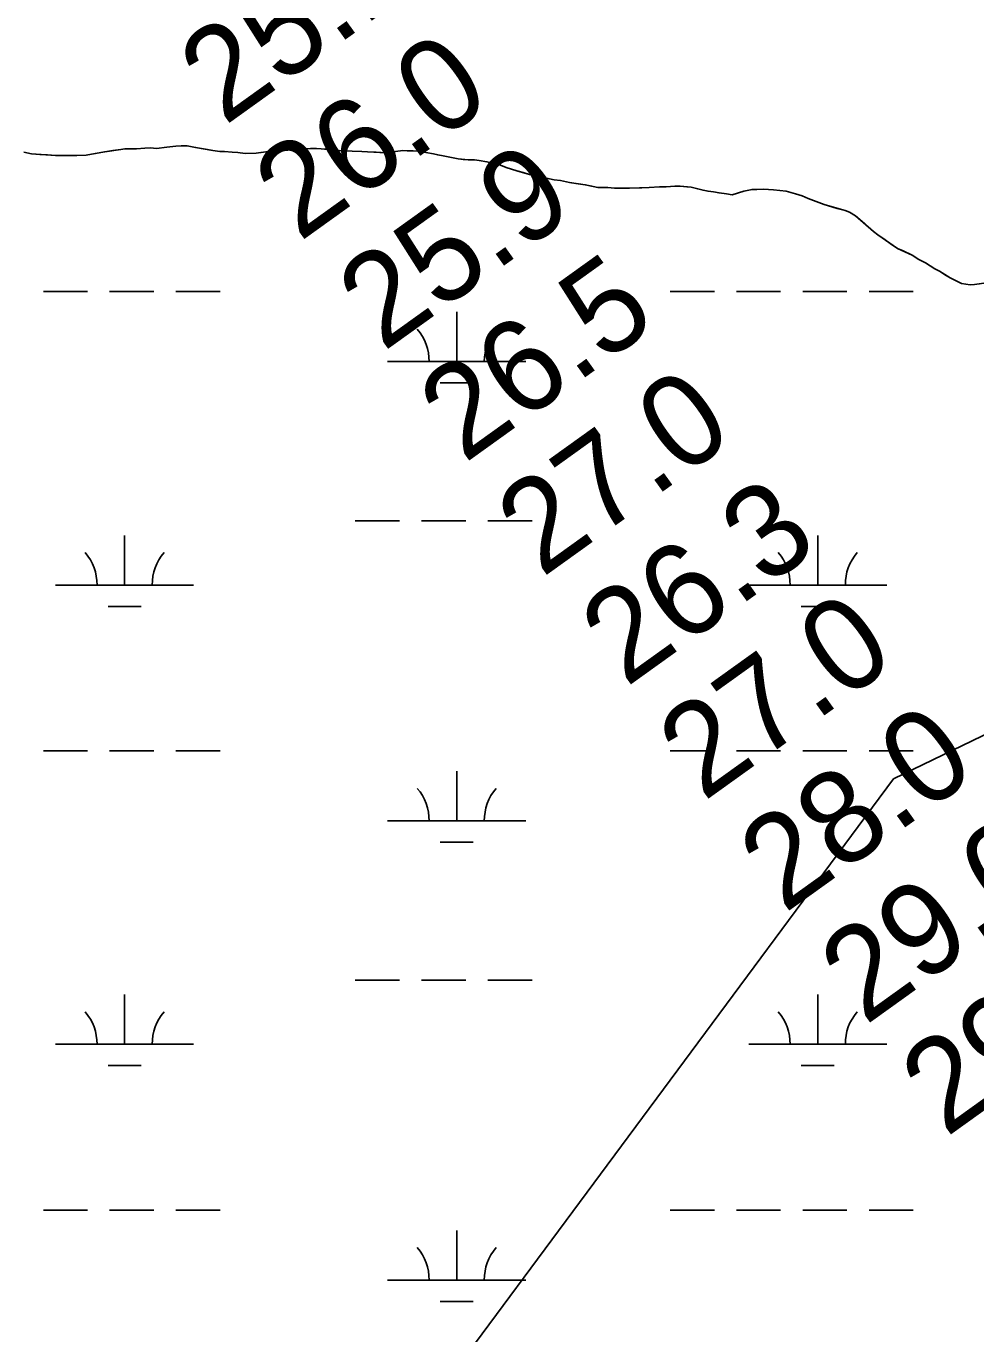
# Model space of a CAD drawing. Extents: x 3281947 to 3319794, y 715894 to 741249.
# Drawn here: x 3295678 to 3296366, y 735444 to 736392 of the extents above; entities that cross this region are included whole.
import ezdxf

# ---------------------------------------------------------------- set-up
doc = ezdxf.new("R2010")
doc.units = 0
for name, color, linetype in [('V-RIVR-RANG', 7, 'Continuous'), ('V-SITE-VEGE', 7, 'Continuous'), ('V-TOPO-MAJR', 7, 'Continuous'), ('V-TOPO-SHOR', 7, 'Continuous'), ('V-WETL-SWMP', 7, 'Continuous')]:
    doc.layers.add(name, color=color, linetype=linetype)

msp = doc.modelspace()

# ---------------------------------------------------------------- linework, layer by layer
at = {"layer": 'V-SITE-VEGE'}
for points in [[(3295676.51, 736300.3), (3295682.15, 736299.02), (3295699.4, 736297.85), (3295707.43, 736297.72), (3295721.73, 736298.1), (3295728.29, 736299.18), (3295735.16, 736300.56), (3295746.8, 736302.17), (3295749.79, 736302.72), (3295758.12, 736302.58), (3295764.08, 736303.09), (3295768.25, 736303.32), (3295772.71, 736302.95), (3295780.17, 736303.73), (3295786.73, 736304.52), (3295790.6, 736304.75), (3295794.77, 736304.69), (3295801, 736303.7), (3295813.47, 736301.42), (3295818.52, 736300.74), (3295821.8, 736300.69), (3295827.45, 736300.3), (3295831.61, 736299.94), (3295836.96, 736299.26), (3295844.7, 736299.44), (3295853.65, 736300.78), (3295857.23, 736301.02), (3295862.59, 736301.24), (3295870.34, 736302.01), (3295884.05, 736302.98), (3295888.51, 736302.92)], [(3295888.51, 736302.92), (3295891.79, 736302.57), (3295901.89, 736301.81), (3295906.35, 736301.15), (3295914.38, 736301.02), (3295921.23, 736300.61), (3295925.39, 736300.55), (3295939.07, 736299.74), (3295945.64, 736300.82), (3295951.01, 736301.34), (3295958.45, 736301.22), (3295962.02, 736300.86), (3295973.29, 736298.9), (3295976.26, 736298.26), (3295980.12, 736297.6), (3295991.1, 736295.34), (3295998.24, 736294.64), (3296003, 736294.56), (3296006.27, 736294.21), (3296011.91, 736293.23), (3296016.06, 736292.27), (3296021.69, 736290.7), (3296025.83, 736289.14), (3296033.54, 736286.64), (3296042.72, 736284.11), (3296049.55, 736282.52), (3296060.53, 736280.26), (3296065.28, 736279.59), (3296071.81, 736278.3), (3296083.1, 736276.63), (3296092.29, 736274.7), (3296099.44, 736274.59), (3296104.19, 736274.22), (3296115.21, 736274.04), (3296129.5, 736274.71), (3296136.96, 736275.19), (3296141.72, 736275.11), (3296147.98, 736275.61), (3296151.85, 736275.55), (3296159.87, 736274.83), (3296168.47, 736272.61), (3296172.03, 736271.95), (3296175.9, 736271.6), (3296180.05, 736270.64), (3296185.4, 736269.96), (3296189.56, 736269.3), (3296197.93, 736271.85), (3296203.91, 736273.24), (3296207.48, 736273.18), (3296212.25, 736273.41), (3296219.38, 736273), (3296224.14, 736272.33), (3296228.6, 736271.96), (3296235.41, 736270.07), (3296240.15, 736268.5), (3296244.59, 736266.65), (3296252.28, 736263.84), (3296256.13, 736262.3), (3296271.24, 736257.89), (3296274.5, 736256.65), (3296278.92, 736254.2), (3296291.84, 736242.68), (3296295.08, 736240.25), (3296309.21, 736230.5), (3296319.85, 736225.57), (3296324.57, 736222.52), (3296329.59, 736220.06), (3296336.37, 736215.79), (3296339.62, 736213.95), (3296347.28, 736209.06), (3296352.6, 736206.6), (3296355.55, 736205.06), (3296361.79, 736204.07), (3296365.07, 736204.32), (3296373.42, 736205.67)]]:
    msp.add_lwpolyline(points, dxfattribs=at)
at = {"layer": 'V-TOPO-MAJR'}
msp.add_lwpolyline([(3295942.71, 735355.63), (3296306.46, 735846.31), (3296840.61, 736104.43), (3296849.12, 736106.72), (3296857.36, 736107.05), (3296865.18, 736104.45), (3296872.73, 736099.9), (3296879.71, 736093.14), (3296886.32, 736086.06), (3297900.2, 736272.8)], dxfattribs=at)
at = {"layer": 'V-TOPO-SHOR'}
for points in [[(3295676.51, 736300.3), (3295682.15, 736299.02), (3295688.1, 736298.63), (3295693.75, 736298.24), (3295699.4, 736297.85), (3295707.43, 736297.72), (3295714.88, 736297.91), (3295721.73, 736298.1), (3295728.29, 736299.18), (3295735.16, 736300.56), (3295741.13, 736301.36), (3295746.8, 736302.17), (3295749.79, 736302.72), (3295753.65, 736302.66), (3295758.12, 736302.58), (3295764.08, 736303.09), (3295768.25, 736303.32), (3295772.71, 736302.95), (3295780.17, 736303.73), (3295786.73, 736304.52), (3295790.6, 736304.75), (3295794.77, 736304.69), (3295801, 736303.7), (3295809.61, 736302.07), (3295813.47, 736301.42), (3295818.52, 736300.74), (3295821.8, 736300.69), (3295827.45, 736300.3), (3295831.61, 736299.94), (3295836.96, 736299.26), (3295844.7, 736299.44), (3295848.28, 736299.98), (3295853.65, 736300.78), (3295857.23, 736301.02), (3295862.59, 736301.24), (3295870.34, 736302.01), (3295874.21, 736302.24), (3295880.48, 736302.74), (3295884.05, 736302.98), (3295888.51, 736302.92), (3295891.79, 736302.57), (3295896.54, 736302.19), (3295901.89, 736301.81), (3295906.35, 736301.15), (3295909.62, 736301.09), (3295914.38, 736301.02), (3295921.23, 736300.61), (3295925.39, 736300.55), (3295931.64, 736300.15), (3295939.07, 736299.74), (3295945.64, 736300.82), (3295951.01, 736301.34)], [(3295951.01, 736301.34), (3295954.28, 736301.28), (3295958.45, 736301.22), (3295962.02, 736300.86), (3295967.66, 736299.88), (3295973.29, 736298.9), (3295976.26, 736298.26), (3295980.12, 736297.6), (3295991.1, 736295.34), (3295994.67, 736294.99), (3295998.24, 736294.64), (3296003, 736294.56), (3296006.27, 736294.21), (3296011.91, 736293.23), (3296016.06, 736292.27), (3296021.69, 736290.7), (3296025.83, 736289.14), (3296029.69, 736287.89), (3296033.54, 736286.64), (3296038.28, 736285.37), (3296042.72, 736284.11), (3296049.55, 736282.52), (3296054, 736281.55), (3296060.53, 736280.26), (3296065.28, 736279.59), (3296071.81, 736278.3), (3296076.26, 736277.63), (3296083.1, 736276.63), (3296087.84, 736275.66), (3296092.29, 736274.7), (3296099.44, 736274.59), (3296104.19, 736274.21), (3296110.15, 736274.12), (3296115.21, 736274.04), (3296124.14, 736274.5), (3296129.5, 736274.71), (3296136.96, 736275.19), (3296141.72, 736275.11), (3296147.98, 736275.61), (3296151.85, 736275.55), (3296156.6, 736275.18), (3296159.87, 736274.83), (3296164.62, 736273.56), (3296168.47, 736272.61), (3296172.03, 736271.95), (3296175.9, 736271.6), (3296180.05, 736270.64), (3296185.4, 736269.96), (3296189.56, 736269.3), (3296193.44, 736270.43), (3296197.93, 736271.85), (3296203.91, 736273.24), (3296207.48, 736273.18), (3296212.25, 736273.41), (3296219.38, 736273), (3296224.14, 736272.33), (3296228.6, 736271.96), (3296235.41, 736270.07), (3296240.15, 736268.5), (3296244.59, 736266.65), (3296252.28, 736263.84), (3296256.13, 736262.3), (3296261.76, 736260.72), (3296265.61, 736259.47), (3296271.24, 736257.89), (3296274.5, 736256.65), (3296278.92, 736254.2), (3296285.38, 736248.44), (3296291.84, 736242.68), (3296295.08, 736240.25), (3296300.38, 736236.59), (3296303.91, 736234.16), (3296309.21, 736230.5), (3296313.35, 736228.65), (3296319.85, 736225.57), (3296324.57, 736222.52), (3296329.59, 736220.06), (3296336.37, 736215.79), (3296339.62, 736213.95), (3296344.04, 736211.2), (3296347.28, 736209.06), (3296352.6, 736206.6), (3296355.55, 736205.06), (3296361.79, 736204.07), (3296365.07, 736204.32), (3296368.65, 736204.86)]]:
    msp.add_lwpolyline(points, dxfattribs=at)
at = {"layer": 'V-WETL-SWMP'}
for p, q in [((3295690.72, 736199.2), (3295722.72, 736199.2)), ((3295738.72, 736199.2), (3295770.72, 736199.2)), ((3295786.72, 736199.2), (3295818.72, 736199.2)), ((3296144.63, 736199.2), (3296176.63, 736199.2)), ((3296192.63, 736199.2), (3296224.63, 736199.2)), ((3296240.63, 736199.2), (3296272.63, 736199.2)), ((3296288.63, 736199.2), (3296320.63, 736199.2)), ((3295990.03, 736148.46), (3295990.03, 736184.46)), ((3295940.03, 736148.46), (3296040.03, 736148.46)), ((3295978.03, 736133.03), (3296002.03, 736133.03)), ((3295916.63, 736033.03), (3295948.63, 736033.03)), ((3295964.63, 736033.03), (3295996.63, 736033.03)), ((3296012.63, 736033.03), (3296044.63, 736033.03)), ((3295749.56, 735986.6), (3295749.56, 736022.6)), ((3296251.47, 735986.6), (3296251.47, 736022.6)), ((3295699.56, 735986.6), (3295799.56, 735986.6)), ((3296201.47, 735986.6), (3296301.47, 735986.6)), ((3295737.56, 735971.17), (3295761.56, 735971.17)), ((3296239.47, 735971.17), (3296263.47, 735971.17)), ((3295690.72, 735866.53), (3295722.72, 735866.53)), ((3295738.72, 735866.53), (3295770.72, 735866.53)), ((3295786.72, 735866.53), (3295818.72, 735866.53)), ((3296144.63, 735866.53), (3296176.63, 735866.53)), ((3296192.63, 735866.53), (3296224.63, 735866.53)), ((3296240.63, 735866.53), (3296272.63, 735866.53)), ((3296288.63, 735866.53), (3296320.63, 735866.53)), ((3295990.03, 735815.79), (3295990.03, 735851.79)), ((3295940.03, 735815.79), (3296040.03, 735815.79)), ((3295978.03, 735800.36), (3296002.03, 735800.36)), ((3295916.63, 735700.36), (3295948.63, 735700.36)), ((3295964.63, 735700.36), (3295996.63, 735700.36)), ((3296012.63, 735700.36), (3296044.63, 735700.36)), ((3295749.56, 735653.93), (3295749.56, 735689.93)), ((3296251.47, 735653.93), (3296251.47, 735689.93)), ((3295699.56, 735653.93), (3295799.56, 735653.93)), ((3296201.47, 735653.93), (3296301.47, 735653.93)), ((3295737.56, 735638.5), (3295761.56, 735638.5)), ((3296239.47, 735638.5), (3296263.47, 735638.5)), ((3295690.72, 735533.86), (3295722.72, 735533.86)), ((3295738.72, 735533.86), (3295770.72, 735533.86)), ((3295786.72, 735533.86), (3295818.72, 735533.86)), ((3296144.63, 735533.86), (3296176.63, 735533.86)), ((3296192.63, 735533.86), (3296224.63, 735533.86)), ((3296240.63, 735533.86), (3296272.63, 735533.86)), ((3296288.63, 735533.86), (3296320.63, 735533.86)), ((3295990.03, 735483.11), (3295990.03, 735519.11)), ((3295940.03, 735483.11), (3296040.03, 735483.11)), ((3295978.03, 735467.68), (3296002.03, 735467.68))]:
    msp.add_line(p, q, dxfattribs=at)
for points in [[(3295676.51, 736300.3), (3295682.15, 736299.02), (3295699.4, 736297.85), (3295707.43, 736297.73), (3295721.73, 736298.1), (3295728.29, 736299.18), (3295735.16, 736300.56), (3295746.8, 736302.17), (3295749.79, 736302.72), (3295758.12, 736302.58), (3295764.08, 736303.09), (3295768.25, 736303.32), (3295772.71, 736302.95), (3295780.17, 736303.73), (3295786.73, 736304.52), (3295790.6, 736304.75), (3295794.77, 736304.69), (3295801, 736303.7), (3295813.47, 736301.42), (3295818.52, 736300.74), (3295821.8, 736300.69), (3295827.45, 736300.3), (3295831.61, 736299.94), (3295836.96, 736299.26), (3295844.7, 736299.44), (3295853.65, 736300.78), (3295857.23, 736301.03), (3295862.59, 736301.24), (3295870.34, 736302.01), (3295884.05, 736302.98), (3295888.52, 736302.91), (3295891.79, 736302.57), (3295901.89, 736301.81), (3295906.35, 736301.15), (3295914.39, 736301.02), (3295921.23, 736300.61), (3295925.39, 736300.55), (3295939.07, 736299.74), (3295945.64, 736300.82), (3295951.01, 736301.33), (3295958.45, 736301.22), (3295962.02, 736300.86), (3295973.3, 736298.9), (3295976.26, 736298.26), (3295980.12, 736297.6)], [(3295980.12, 736297.6), (3295991.1, 736295.34), (3295998.24, 736294.64), (3296003, 736294.56), (3296006.27, 736294.21), (3296011.91, 736293.23), (3296016.06, 736292.27), (3296021.69, 736290.7), (3296025.83, 736289.14), (3296033.54, 736286.64), (3296042.73, 736284.11), (3296049.55, 736282.52), (3296060.53, 736280.26), (3296065.28, 736279.59), (3296071.81, 736278.3), (3296083.09, 736276.63), (3296092.29, 736274.7), (3296099.44, 736274.59), (3296104.19, 736274.21), (3296115.21, 736274.04), (3296129.5, 736274.71), (3296136.96, 736275.19), (3296141.72, 736275.11), (3296147.98, 736275.61), (3296151.85, 736275.55), (3296159.87, 736274.83), (3296168.47, 736272.61), (3296172.03, 736271.96), (3296175.9, 736271.6), (3296180.05, 736270.64), (3296185.4, 736269.96), (3296189.56, 736269.3), (3296197.93, 736271.85), (3296203.91, 736273.24), (3296207.48, 736273.18), (3296212.25, 736273.41), (3296219.38, 736273), (3296224.14, 736272.33), (3296228.6, 736271.96), (3296235.41, 736270.07), (3296240.15, 736268.5), (3296244.59, 736266.65), (3296252.28, 736263.85), (3296256.13, 736262.3), (3296271.24, 736257.89), (3296274.5, 736256.65), (3296278.93, 736254.2), (3296291.84, 736242.68), (3296295.08, 736240.25), (3296309.21, 736230.5), (3296319.85, 736225.57), (3296324.57, 736222.52), (3296329.59, 736220.06), (3296336.37, 736215.78), (3296339.62, 736213.95), (3296347.28, 736209.06), (3296352.6, 736206.6), (3296355.55, 736205.06), (3296361.79, 736204.07), (3296365.07, 736204.32), (3296373.42, 736205.67)]]:
    msp.add_lwpolyline(points, dxfattribs=at)
for centre, start, end in [((3295934.79, 736148.94), 359.22818, 40.77184), ((3296045.28, 736148.94), 139.22818, 180.77184), ((3295694.32, 735987.08), 359.22818, 40.77184), ((3295804.8, 735987.08), 139.22818, 180.77184), ((3296196.23, 735987.08), 359.22818, 40.77184), ((3296306.71, 735987.08), 139.22818, 180.77184), ((3295934.79, 735816.26), 359.22818, 40.77184), ((3296045.28, 735816.26), 139.22818, 180.77184), ((3295694.32, 735654.4), 359.22818, 40.77184), ((3295804.81, 735654.4), 139.22818, 180.77184), ((3296196.23, 735654.4), 359.22818, 40.77184), ((3296306.71, 735654.4), 139.22818, 180.77184), ((3295934.79, 735483.59), 359.22818, 40.77184), ((3296045.28, 735483.59), 139.22818, 180.77184)]:
    msp.add_arc(centre, 35.25, start, end, dxfattribs=at)

# ---------------------------------------------------------------- texts
at = {"layer": 'V-RIVR-RANG'}
for s, p in [('25.1', (3295821.83, 736318.85)), ('26.0', (3295876.07, 736234.69)), ('25.9', (3295936.73, 736155.14)), ('26.5', (3295995.47, 736074.21)), ('27.0', (3296051.64, 735991.43)), ('26.3', (3296112.53, 735912.04)), ('27.0', (3296168.69, 735829.26)), ('28.0', (3296227.22, 735748.18)), ('29.0', (3296285.74, 735667.09)), ('29.0', (3296344.27, 735586.01))]:
    msp.add_text(s, height=67, rotation=35.67833, dxfattribs=at).set_placement(p)

doc.saveas('drawing.dxf')
